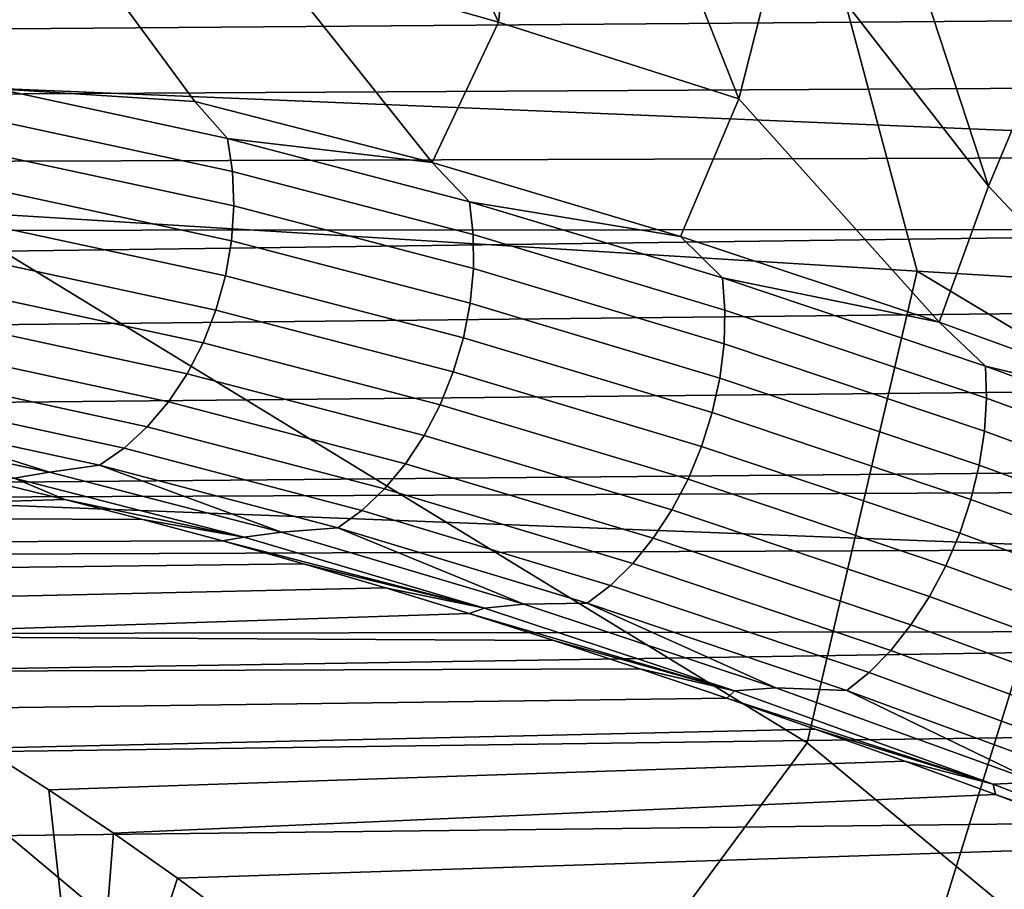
# Model space of a CAD drawing. Header units: metres. Extents: x -240 to 45, y -77 to 27.
# Tile 507 of 656: x -175.64 to -174.48, y 5.89 to 6.92. Entities that reach past the tile are written whole.
import ezdxf

# ---------------------------------------------------------------- set-up
doc = ezdxf.new("R2010")
doc.units = ezdxf.units.M
doc.layers.add('solid_102011X2', color=7, linetype='CONTINUOUS')

msp = doc.modelspace()

# ---------------------------------------------------------------- linework, layer by layer
at = {"layer": 'solid_102011X2'}
for points in [[(-174.080185, 7.247866, 346.878967), (-175.902405, 7.329002, 345.513977), (-176.083359, 6.853738, 345.724579), (-174.256256, 6.777855, 347.089569)], [(-174.733261, 7.180803, 309.801331), (-174.583542, 6.621001, 309.546204), (-175.739716, 6.692486, 307.94101), (-175.893845, 7.258296, 308.197662)], [(-175.202728, 7.18802, 296.769928), (-175.07695, 6.914635, 296.653168), (-175.34845, 6.992095, 296.386414), (-175.351074, 7.232538, 296.625092)], [(-175.202728, 7.18802, 296.769928), (-175.051651, 7.139726, 296.909912), (-175.07695, 6.914635, 296.653168)], [(-173.559097, 7.104792, 311.385681), (-173.413849, 6.550897, 311.131958), (-174.583542, 6.621001, 309.546204), (-174.733261, 7.180803, 309.801331)], [(-174.897903, 7.087781, 297.044983), (-174.793732, 6.824138, 296.905457), (-175.07695, 6.914635, 296.653168), (-175.051651, 7.139726, 296.909912)], [(-175.699982, 6.877206, 295.797882), (-175.853592, 7.105682, 295.814056), (-175.607498, 7.055877, 296.106415)], [(-174.897903, 7.087781, 297.044983), (-174.741348, 7.03221, 297.175201), (-174.793732, 6.824138, 296.905457)], [(-175.667282, 6.836167, 295.807739), (-175.699982, 6.877206, 295.797882), (-175.607498, 7.055877, 296.106415), (-175.434555, 6.820854, 296.102936)], [(-175.154968, 6.748962, 296.3927), (-175.434555, 6.820854, 296.102936), (-175.607498, 7.055877, 296.106415), (-175.34845, 6.992095, 296.386414)], [(-174.706223, 7.053024, 297.243408), (-174.582123, 6.973142, 297.300415), (-174.499557, 6.721287, 297.14212), (-174.741348, 7.03221, 297.175201)], [(-174.136124, 6.892273, 297.97583), (-174.494797, 7.042003, 297.737488), (-174.523972, 7.041362, 297.778809), (-174.163147, 6.89041, 298.018555)], [(-174.163147, 6.89041, 298.018555), (-174.523972, 7.041362, 297.778809), (-174.251602, 6.917802, 297.996216)], [(-174.111038, 6.888124, 297.932068), (-174.467438, 7.036572, 297.695251), (-174.494797, 7.042003, 297.737488), (-174.136124, 6.892273, 297.97583)], [(-174.741348, 7.03221, 297.175201), (-174.499557, 6.721287, 297.14212), (-174.557571, 6.560894, 296.920807), (-174.793732, 6.824138, 296.905457)], [(-174.429214, 6.993353, 297.876404), (-180.121445, 6.935884, 301.470245), (-180.013489, 6.872426, 301.587921), (-174.251602, 6.917802, 297.996216)], [(-175.154968, 6.748962, 296.3927), (-175.34845, 6.992095, 296.386414), (-175.07695, 6.914635, 296.653168)], [(-174.582123, 6.973142, 297.300415), (-174.420181, 6.910659, 297.420563), (-174.499557, 6.721287, 297.14212)], [(-174.37204, 6.924675, 297.494324), (-174.420181, 6.910659, 297.420563), (-174.582123, 6.973142, 297.300415)], [(-174.251602, 6.917802, 297.996216), (-180.013489, 6.872426, 301.587921), (-179.905289, 6.806316, 301.70401), (-174.070908, 6.838731, 298.110657)], [(-175.154968, 6.748962, 296.3927), (-175.07695, 6.914635, 296.653168), (-174.793732, 6.824138, 296.905457), (-174.862305, 6.662067, 296.665771)], [(-174.420181, 6.910659, 297.420563), (-174.195206, 6.606761, 297.361908), (-174.241333, 6.446116, 297.156799), (-174.499557, 6.721287, 297.14212)], [(-174.256256, 6.777855, 347.089569), (-176.083359, 6.853738, 345.724579), (-176.252045, 6.367915, 345.920898), (-174.420395, 6.297403, 347.285919)], [(-174.070908, 6.838731, 298.110657), (-179.905289, 6.806316, 301.70401), (-179.797089, 6.737672, 301.818359), (-173.887131, 6.756236, 298.219635)], [(-175.396149, 6.777501, 296.11618), (-175.667282, 6.836167, 295.807739), (-175.434555, 6.820854, 296.102936)], [(-175.390305, 6.738525, 296.101959), (-175.660034, 6.796818, 295.795288), (-175.667282, 6.836167, 295.807739), (-175.396149, 6.777501, 296.11618)], [(-175.396149, 6.777501, 296.11618), (-175.434555, 6.820854, 296.102936), (-175.154968, 6.748962, 296.3927)], [(-174.557571, 6.560894, 296.920807), (-174.862305, 6.662067, 296.665771), (-174.793732, 6.824138, 296.905457)], [(-175.388763, 6.69801, 296.0914), (-175.657257, 6.755982, 295.786346), (-175.660034, 6.796818, 295.795288), (-175.390305, 6.738525, 296.101959)], [(-175.111038, 6.702923, 296.40802), (-175.396149, 6.777501, 296.11618), (-175.154968, 6.748962, 296.3927)], [(-175.106644, 6.66441, 296.39212), (-175.390305, 6.738525, 296.101959), (-175.396149, 6.777501, 296.11618), (-175.111038, 6.702923, 296.40802)], [(-173.887131, 6.756236, 298.219635), (-179.797089, 6.737672, 301.818359), (-179.688889, 6.666464, 301.930939), (-173.700348, 6.670472, 298.322906)], [(-175.391556, 6.656747, 296.084686), (-175.658981, 6.714456, 295.781036), (-175.657257, 6.755982, 295.786346), (-175.388763, 6.69801, 296.0914)], [(-175.111038, 6.702923, 296.40802), (-175.154968, 6.748962, 296.3927), (-174.862305, 6.662067, 296.665771)], [(-175.106384, 6.624296, 296.380005), (-175.388763, 6.69801, 296.0914), (-175.390305, 6.738525, 296.101959), (-175.106644, 6.66441, 296.39212)], [(-174.241333, 6.446116, 297.156799), (-174.557571, 6.560894, 296.920807), (-174.499557, 6.721287, 297.14212)], [(-175.398636, 6.615541, 296.08197), (-175.665207, 6.673049, 295.77951), (-175.658981, 6.714456, 295.781036), (-175.391556, 6.656747, 296.084686)], [(-175.110275, 6.583362, 296.371979), (-175.391556, 6.656747, 296.084686), (-175.388763, 6.69801, 296.0914), (-175.106384, 6.624296, 296.380005)], [(-174.81308, 6.613115, 296.681946), (-175.111038, 6.702923, 296.40802), (-174.862305, 6.662067, 296.665771)], [(-174.810165, 6.575147, 296.664459), (-175.106644, 6.66441, 296.39212), (-175.111038, 6.702923, 296.40802), (-174.81308, 6.613115, 296.681946)], [(-175.123367, 5.510395, 307.978851), (-175.864029, 6.130936, 307.328949), (-175.739716, 6.692486, 307.94101), (-174.713425, 6.065171, 308.942169)], [(-174.713425, 6.065171, 308.942169), (-175.739716, 6.692486, 307.94101), (-174.583542, 6.621001, 309.546204)], [(-173.700348, 6.670472, 298.322906), (-179.688889, 6.666464, 301.930939), (-179.580765, 6.592705, 302.04184)], [(-173.700348, 6.670472, 298.322906), (-179.580765, 6.592705, 302.04184), (-179.472977, 6.516578, 302.150757), (-173.510559, 6.581541, 298.420441)], [(-175.409866, 6.575194, 296.083282), (-175.675781, 6.632569, 295.781769), (-175.665207, 6.673049, 295.77951), (-175.398636, 6.615541, 296.08197)], [(-174.811234, 6.535503, 296.65094), (-175.106384, 6.624296, 296.380005), (-175.106644, 6.66441, 296.39212), (-174.810165, 6.575147, 296.664459)], [(-174.81308, 6.613115, 296.681946), (-174.862305, 6.662067, 296.665771), (-174.557571, 6.560894, 296.920807)], [(-175.11824, 6.542407, 296.368103), (-175.398636, 6.615541, 296.08197), (-175.391556, 6.656747, 296.084686), (-175.110275, 6.583362, 296.371979)], [(-175.425018, 6.536494, 296.088593), (-175.690506, 6.593806, 295.78775), (-175.675781, 6.632569, 295.781769), (-175.409866, 6.575194, 296.083282)], [(-174.816254, 6.494958, 296.641632), (-175.110275, 6.583362, 296.371979), (-175.106384, 6.624296, 296.380005), (-174.811234, 6.535503, 296.65094)], [(-175.130127, 6.50223, 296.36853), (-175.409866, 6.575194, 296.083282), (-175.398636, 6.615541, 296.08197), (-175.11824, 6.542407, 296.368103)], [(-174.503372, 6.508892, 296.936676), (-174.81308, 6.613115, 296.681946), (-174.557571, 6.560894, 296.920807)], [(-174.501999, 6.471533, 296.917755), (-174.810165, 6.575147, 296.664459), (-174.81308, 6.613115, 296.681946), (-174.503372, 6.508892, 296.936676)], [(-173.972977, 5.451769, 309.578003), (-174.713425, 6.065171, 308.942169), (-174.583542, 6.621001, 309.546204), (-173.549316, 6.000728, 310.536041)], [(-173.549316, 6.000728, 310.536041), (-174.583542, 6.621001, 309.546204), (-173.413849, 6.550897, 311.131958)], [(-175.443787, 6.500197, 296.097839), (-175.709106, 6.557516, 295.797394), (-175.690506, 6.593806, 295.78775), (-175.425018, 6.536494, 296.088593)], [(-173.510559, 6.581541, 298.420441), (-179.472977, 6.516578, 302.150757), (-179.354416, 6.429766, 302.268738), (-173.317963, 6.489705, 298.511963)], [(-174.825119, 6.454302, 296.636749), (-175.11824, 6.542407, 296.368103), (-175.110275, 6.583362, 296.371979), (-174.816254, 6.494958, 296.641632)], [(-175.145691, 6.463614, 296.37323), (-175.425018, 6.536494, 296.088593), (-175.409866, 6.575194, 296.083282), (-175.130127, 6.50223, 296.36853)], [(-174.50441, 6.432419, 296.902924), (-174.811234, 6.535503, 296.65094), (-174.810165, 6.575147, 296.664459), (-174.501999, 6.471533, 296.917755)], [(-175.465836, 6.46701, 296.11084), (-175.731201, 6.524406, 295.810455), (-175.709106, 6.557516, 295.797394), (-175.443787, 6.500197, 296.097839)], [(-174.503372, 6.508892, 296.936676), (-174.557571, 6.560894, 296.920807), (-174.241333, 6.446116, 297.156799)], [(-174.837662, 6.414328, 296.636322), (-175.130127, 6.50223, 296.36853), (-175.11824, 6.542407, 296.368103), (-174.825119, 6.454302, 296.636749)], [(-175.164642, 6.427313, 296.382111), (-175.443787, 6.500197, 296.097839), (-175.425018, 6.536494, 296.088593), (-175.145691, 6.463614, 296.37323)], [(-174.510574, 6.392313, 296.892487), (-174.816254, 6.494958, 296.641632), (-174.811234, 6.535503, 296.65094), (-174.50441, 6.432419, 296.902924)], [(-175.490707, 6.437581, 296.127289), (-175.756378, 6.495124, 295.826721), (-175.731201, 6.524406, 295.810455), (-175.465836, 6.46701, 296.11084)], [(-174.182999, 6.3912, 297.171021), (-174.503372, 6.508892, 296.936676), (-174.241333, 6.446116, 297.156799)], [(-174.183182, 6.3545, 297.150787), (-174.501999, 6.471533, 296.917755), (-174.503372, 6.508892, 296.936676), (-174.182999, 6.3912, 297.171021)], [(-175.186615, 6.394035, 296.394989), (-175.465836, 6.46701, 296.11084), (-175.443787, 6.500197, 296.097839), (-175.164642, 6.427313, 296.382111)], [(-174.853653, 6.375817, 296.640442), (-175.145691, 6.463614, 296.37323), (-175.130127, 6.50223, 296.36853), (-174.837662, 6.414328, 296.636322)], [(-173.317963, 6.489705, 298.511963), (-179.354416, 6.429766, 302.268738), (-179.236389, 6.340068, 302.384369), (-173.122589, 6.395106, 298.597412)], [(-175.517929, 6.412482, 296.146881), (-175.784134, 6.470239, 295.845856), (-175.756378, 6.495124, 295.826721), (-175.490707, 6.437581, 296.127289)], [(-174.520355, 6.351996, 296.886627), (-174.825119, 6.454302, 296.636749), (-174.816254, 6.494958, 296.641632), (-174.510574, 6.392313, 296.892487)], [(-175.546967, 6.392205, 296.169281), (-175.813919, 6.450238, 295.867493), (-175.784134, 6.470239, 295.845856), (-175.517929, 6.412482, 296.146881)], [(-175.211166, 6.364429, 296.411591), (-175.490707, 6.437581, 296.127289), (-175.465836, 6.46701, 296.11084), (-175.186615, 6.394035, 296.394989)], [(-174.872772, 6.339519, 296.648956), (-175.164642, 6.427313, 296.382111), (-175.145691, 6.463614, 296.37323), (-174.853653, 6.375817, 296.640442)], [(-174.186981, 6.315959, 297.134796), (-174.50441, 6.432419, 296.902924), (-174.501999, 6.471533, 296.917755), (-174.183182, 6.3545, 297.150787)], [(-175.605713, 6.383943, 296.16333), (-175.865402, 6.439375, 295.866974), (-175.813919, 6.450238, 295.867493)], [(-175.605713, 6.383943, 296.16333), (-175.813919, 6.450238, 295.867493), (-175.546967, 6.392205, 296.169281)], [(-174.533585, 6.312255, 296.885468), (-174.837662, 6.414328, 296.636322), (-174.825119, 6.454302, 296.636749), (-174.520355, 6.351996, 296.886627)], [(-175.905228, 6.431675, 295.882996), (-175.865402, 6.439375, 295.866974), (-175.605713, 6.383943, 296.16333), (-175.647537, 6.376974, 296.178131)], [(-175.237808, 6.339074, 296.431671), (-175.517929, 6.412482, 296.146881), (-175.490707, 6.437581, 296.127289), (-175.211166, 6.364429, 296.411591)], [(-174.894638, 6.306141, 296.661743), (-175.186615, 6.394035, 296.394989), (-175.164642, 6.427313, 296.382111), (-174.872772, 6.339519, 296.648956)], [(-174.194321, 6.276328, 297.123352), (-174.510574, 6.392313, 296.892487), (-174.50441, 6.432419, 296.902924), (-174.186981, 6.315959, 297.134796)], [(-175.266052, 6.318461, 296.454742), (-175.546967, 6.392205, 296.169281), (-175.517929, 6.412482, 296.146881), (-175.237808, 6.339074, 296.431671)], [(-174.549988, 6.273866, 296.889038), (-174.853653, 6.375817, 296.640442), (-174.837662, 6.414328, 296.636322), (-174.533585, 6.312255, 296.885468)], [(-173.062653, 6.365827, 298.622131), (-173.122589, 6.395106, 298.597412), (-179.236389, 6.340068, 302.384369)], [(-175.332642, 6.313481, 296.444244), (-175.605713, 6.383943, 296.16333), (-175.546967, 6.392205, 296.169281)], [(-175.332642, 6.313481, 296.444244), (-175.546967, 6.392205, 296.169281), (-175.266052, 6.318461, 296.454742)], [(-174.918839, 6.276337, 296.678528), (-175.211166, 6.364429, 296.411591), (-175.186615, 6.394035, 296.394989), (-174.894638, 6.306141, 296.661743)], [(-174.205032, 6.236379, 297.116669), (-174.520355, 6.351996, 296.886627), (-174.510574, 6.392313, 296.892487), (-174.194321, 6.276328, 297.123352)], [(-175.647537, 6.376974, 296.178131), (-175.605713, 6.383943, 296.16333), (-175.332642, 6.313481, 296.444244), (-175.376617, 6.307442, 296.458069)], [(-176.245728, 6.331972, 296.820282), (-176.3284, 6.360806, 296.682678), (-175.678284, 6.373695, 296.201843), (-175.58783, 6.351838, 296.297913)], [(-175.647537, 6.376974, 296.178131), (-175.58783, 6.351838, 296.297913), (-175.678284, 6.373695, 296.201843)], [(-175.376617, 6.307442, 296.458069), (-175.58783, 6.351838, 296.297913), (-175.647537, 6.376974, 296.178131)], [(-174.569244, 6.237577, 296.897247), (-174.872772, 6.339519, 296.648956), (-174.853653, 6.375817, 296.640442), (-174.549988, 6.273866, 296.889038)], [(-173.062653, 6.365827, 298.622131), (-179.236389, 6.340068, 302.384369), (-179.152237, 6.274087, 302.465759), (-172.924713, 6.298069, 298.676453)], [(-174.420395, 6.297403, 347.285919), (-176.252045, 6.367915, 345.920898), (-176.408203, 5.872274, 346.102661), (-174.572342, 5.807244, 347.467682)], [(-174.944885, 6.250686, 296.699005), (-175.237808, 6.339074, 296.431671), (-175.211166, 6.364429, 296.411591), (-174.918839, 6.276337, 296.678528)], [(-176.245728, 6.331972, 296.820282), (-175.58783, 6.351838, 296.297913), (-175.495743, 6.328284, 296.392303)], [(-175.376617, 6.307442, 296.458069), (-175.495743, 6.328284, 296.392303), (-175.58783, 6.351838, 296.297913)], [(-174.218933, 6.196893, 297.114868), (-174.533585, 6.312255, 296.885468), (-174.520355, 6.351996, 296.886627), (-174.205032, 6.236379, 297.116669)], [(-174.972275, 6.229689, 296.722748), (-175.266052, 6.318461, 296.454742), (-175.237808, 6.339074, 296.431671), (-174.944885, 6.250686, 296.699005)], [(-174.590988, 6.204096, 296.909973), (-174.894638, 6.306141, 296.661743), (-174.872772, 6.339519, 296.648956), (-174.569244, 6.237577, 296.897247)], [(-176.163589, 6.300504, 296.957001), (-176.245728, 6.331972, 296.820282), (-175.495743, 6.328284, 296.392303), (-175.402069, 6.303051, 296.484985)], [(-175.376617, 6.307442, 296.458069), (-175.402069, 6.303051, 296.484985), (-175.495743, 6.328284, 296.392303)], [(-175.376617, 6.307442, 296.458069), (-175.332642, 6.313481, 296.444244), (-175.04718, 6.228602, 296.708679), (-175.09346, 6.223676, 296.721863)], [(-175.04718, 6.228602, 296.708679), (-175.332642, 6.313481, 296.444244), (-175.266052, 6.318461, 296.454742)], [(-175.04718, 6.228602, 296.708679), (-175.266052, 6.318461, 296.454742), (-174.972275, 6.229689, 296.722748)], [(-174.235733, 6.15864, 297.117981), (-174.549988, 6.273866, 296.889038), (-174.533585, 6.312255, 296.885468), (-174.218933, 6.196893, 297.114868)], [(-176.082047, 6.266478, 297.092682), (-176.163589, 6.300504, 296.957001), (-175.402069, 6.303051, 296.484985), (-175.306778, 6.276146, 296.575928)], [(-175.09346, 6.223676, 296.721863), (-175.402069, 6.303051, 296.484985), (-175.376617, 6.307442, 296.458069)], [(-175.09346, 6.223676, 296.721863), (-175.306778, 6.276146, 296.575928), (-175.402069, 6.303051, 296.484985)], [(-174.614792, 6.174077, 296.926941), (-174.918839, 6.276337, 296.678528), (-174.894638, 6.306141, 296.661743), (-174.590988, 6.204096, 296.909973)], [(-172.924713, 6.298069, 298.676453), (-179.152237, 6.274087, 302.465759), (-179.0466, 6.188803, 302.566711), (-172.724335, 6.198757, 298.749054)], [(-172.574097, 6.227778, 348.626556), (-174.420395, 6.297403, 347.285919), (-174.572342, 5.807244, 347.467682), (-172.721893, 5.743034, 348.808289)], [(-176.001114, 6.229898, 297.227386), (-176.082047, 6.266478, 297.092682), (-175.306778, 6.276146, 296.575928), (-175.209961, 6.247605, 296.665039)], [(-175.09346, 6.223676, 296.721863), (-175.209961, 6.247605, 296.665039), (-175.306778, 6.276146, 296.575928)], [(-174.640198, 6.148104, 296.947815), (-174.944885, 6.250686, 296.699005), (-174.918839, 6.276337, 296.678528), (-174.614792, 6.174077, 296.926941)], [(-174.255127, 6.122365, 297.125977), (-174.569244, 6.237577, 296.897247), (-174.549988, 6.273866, 296.889038), (-174.235733, 6.15864, 297.117981)], [(-175.920761, 6.190737, 297.361115), (-176.001114, 6.229898, 297.227386), (-175.209961, 6.247605, 296.665039), (-175.111633, 6.217447, 296.752258)], [(-175.09346, 6.223676, 296.721863), (-175.111633, 6.217447, 296.752258), (-175.209961, 6.247605, 296.665039)], [(-174.666687, 6.126684, 296.972198), (-174.972275, 6.229689, 296.722748), (-174.944885, 6.250686, 296.699005), (-174.640198, 6.148104, 296.947815)], [(-174.75029, 6.130055, 296.955627), (-175.04718, 6.228602, 296.708679), (-174.972275, 6.229689, 296.722748)], [(-174.75029, 6.130055, 296.955627), (-174.972275, 6.229689, 296.722748), (-174.666687, 6.126684, 296.972198)], [(-174.276718, 6.088777, 297.138672), (-174.590988, 6.204096, 296.909973), (-174.569244, 6.237577, 296.897247), (-174.255127, 6.122365, 297.125977)], [(-175.920761, 6.190737, 297.361115), (-175.111633, 6.217447, 296.752258), (-175.011826, 6.185688, 296.837585)], [(-174.798996, 6.126415, 296.968506), (-175.111633, 6.217447, 296.752258), (-175.09346, 6.223676, 296.721863)], [(-174.798996, 6.126415, 296.968506), (-175.011826, 6.185688, 296.837585), (-175.111633, 6.217447, 296.752258)], [(-175.09346, 6.223676, 296.721863), (-175.04718, 6.228602, 296.708679), (-174.75029, 6.130055, 296.955627), (-174.798996, 6.126415, 296.968506)], [(-172.724335, 6.198757, 298.749054), (-179.0466, 6.188803, 302.566711), (-178.941681, 6.1013, 302.665619)], [(-172.724335, 6.198757, 298.749054), (-178.941681, 6.1013, 302.665619), (-178.837616, 6.011714, 302.762482), (-172.521652, 6.097496, 298.815002)], [(-174.300079, 6.05853, 297.155823), (-174.614792, 6.174077, 296.926941), (-174.590988, 6.204096, 296.909973), (-174.276718, 6.088777, 297.138672)], [(-175.84111, 6.149114, 297.493683), (-175.920761, 6.190737, 297.361115), (-175.011826, 6.185688, 296.837585), (-174.910568, 6.152372, 296.920929)], [(-174.798996, 6.126415, 296.968506), (-174.910568, 6.152372, 296.920929), (-175.011826, 6.185688, 296.837585)], [(-174.324783, 6.032215, 297.177124), (-174.640198, 6.148104, 296.947815), (-174.614792, 6.174077, 296.926941), (-174.300079, 6.05853, 297.155823)], [(-175.762253, 6.105102, 297.624908), (-175.84111, 6.149114, 297.493683), (-174.910568, 6.152372, 296.920929), (-174.807922, 6.117528, 297.002197)], [(-174.798996, 6.126415, 296.968506), (-174.807922, 6.117528, 297.002197), (-174.910568, 6.152372, 296.920929)], [(-174.350327, 6.010345, 297.202118), (-174.666687, 6.126684, 296.972198), (-174.640198, 6.148104, 296.947815), (-174.324783, 6.032215, 297.177124)], [(-175.666824, 4.946773, 306.850708), (-176.260422, 5.570299, 306.36084), (-175.864029, 6.130936, 307.328949), (-175.123367, 5.510395, 307.978851)], [(-174.494156, 6.016442, 297.197083), (-174.807922, 6.117528, 297.002197), (-174.798996, 6.126415, 296.968506)], [(-174.798996, 6.126415, 296.968506), (-174.75029, 6.130055, 296.955627), (-174.442947, 6.018645, 297.184113), (-174.494156, 6.016442, 297.197083)], [(-174.442947, 6.018645, 297.184113), (-174.75029, 6.130055, 296.955627), (-174.666687, 6.126684, 296.972198)], [(-174.442947, 6.018645, 297.184113), (-174.666687, 6.126684, 296.972198), (-174.350327, 6.010345, 297.202118)], [(-175.684113, 6.058609, 297.754974), (-175.762253, 6.105102, 297.624908), (-174.807922, 6.117528, 297.002197), (-174.703873, 6.081169, 297.081451)], [(-174.494156, 6.016442, 297.197083), (-174.703873, 6.081169, 297.081451), (-174.807922, 6.117528, 297.002197)], [(-172.521652, 6.097496, 298.815002), (-178.837616, 6.011714, 302.762482), (-178.734436, 5.920009, 302.8573), (-172.31665, 5.994461, 298.874268)], [(-175.606796, 6.009774, 297.883636), (-175.684113, 6.058609, 297.754974), (-174.703873, 6.081169, 297.081451), (-174.598373, 6.043312, 297.1586)], [(-174.494156, 6.016442, 297.197083), (-174.598373, 6.043312, 297.1586), (-174.703873, 6.081169, 297.081451)], [(-175.559998, 5.582736, 297.961517), (-175.81456, 5.749727, 297.537872), (-175.684113, 6.058609, 297.754974), (-175.606796, 6.009774, 297.883636)], [(-174.53035, 4.893939, 308.458069), (-175.123367, 5.510395, 307.978851), (-174.713425, 6.065171, 308.942169), (-173.972977, 5.451769, 309.578003)], [(-175.530441, 5.958751, 298.010712), (-175.606796, 6.009774, 297.883636), (-174.598373, 6.043312, 297.1586), (-174.491501, 6.003987, 297.233673)], [(-174.494156, 6.016442, 297.197083), (-174.491501, 6.003987, 297.233673), (-174.598373, 6.043312, 297.1586)], [(-175.559998, 5.582736, 297.961517), (-175.606796, 6.009774, 297.883636), (-175.530441, 5.958751, 298.010712)], [(-174.494156, 6.016442, 297.197083), (-174.442947, 6.018645, 297.184113), (-174.126053, 5.895386, 297.393341), (-174.179825, 5.894743, 297.406769)], [(-174.179825, 5.894743, 297.406769), (-174.491501, 6.003987, 297.233673), (-174.494156, 6.016442, 297.197083)], [(-175.455002, 5.905456, 298.136261), (-175.530441, 5.958751, 298.010712), (-174.491501, 6.003987, 297.233673), (-174.32843, 5.942258, 297.342316)], [(-174.179825, 5.894743, 297.406769), (-174.32843, 5.942258, 297.342316), (-174.491501, 6.003987, 297.233673)], [(-172.31665, 5.994461, 298.874268), (-178.734436, 5.920009, 302.8573), (-178.632172, 5.826201, 302.950134), (-172.109497, 5.889991, 298.926666)], [(-175.559998, 5.582736, 297.961517), (-175.530441, 5.958751, 298.010712), (-175.455002, 5.905456, 298.136261)], [(-175.380508, 5.849951, 298.260254), (-175.455002, 5.905456, 298.136261), (-174.32843, 5.942258, 297.342316), (-174.161972, 5.877259, 297.446167)], [(-175.559998, 5.582736, 297.961517), (-175.455002, 5.905456, 298.136261), (-175.380508, 5.849951, 298.260254)]]:
    msp.add_3dface(points, dxfattribs=at)

doc.saveas('drawing.dxf')
